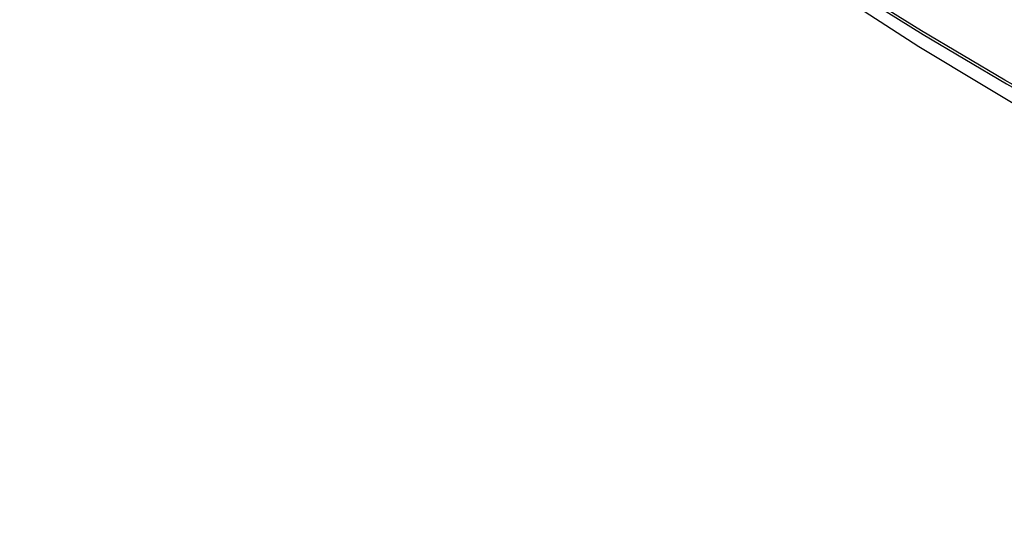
# Model space of a CAD drawing. Header units: inches. Extents: x 12 to 399, y 35 to 188.
# Tile 324 of 377: x 369.025 to 369.315, y 156.021 to 156.171. Entities that reach past the tile are written whole.
import ezdxf

# ---------------------------------------------------------------- set-up
doc = ezdxf.new("R2010")
doc.units = ezdxf.units.IN
doc.header["$MEASUREMENT"] = 0
doc.layers.add('Visible Edges(ANSI)', color=7, linetype='Continuous', lineweight=25)
doc.layers.add('Visible Tangent Edges(ANSI)', color=7, linetype='Continuous', lineweight=25)

msp = doc.modelspace()

# ---------------------------------------------------------------- linework, layer by layer
at = {"layer": 'Visible Edges(ANSI)', "flags": 128}
msp.add_lwpolyline([(369.02877, 156.37043), (369.06458, 156.3363), (369.10095, 156.30357), (369.13784, 156.27229), (369.1752, 156.24251), (369.21297, 156.21429), (369.25111, 156.18767), (369.28958, 156.16271), (369.32833, 156.13946), (369.36731, 156.11796), (369.40649, 156.09826), (369.44581, 156.08041), (369.48524, 156.06446), (369.52473, 156.05046), (369.56424, 156.03846), (369.60372, 156.02852), (369.64311, 156.02069)], dxfattribs=at)
at = {"layer": 'Visible Tangent Edges(ANSI)', "flags": 128}
for points in [[(369.02533, 156.37548), (369.04861, 156.3531), (369.07214, 156.33131), (369.0959, 156.31015), (369.11986, 156.28964), (369.144, 156.26981), (369.16827, 156.25067), (369.19267, 156.23226), (369.21715, 156.2146), (369.24169, 156.1977), (369.26625, 156.18159), (369.29081, 156.16627), (369.31536, 156.15175), (369.33991, 156.13803), (369.36445, 156.1251), (369.38897, 156.11299), (369.41343, 156.10169), (369.4378, 156.09123), (369.46206, 156.08161), (369.48621, 156.07285), (369.51023, 156.06493), (369.53409, 156.05788), (369.55778, 156.05169)], [(369.55641, 156.05335), (369.53283, 156.05946), (369.50906, 156.06644), (369.48514, 156.07428), (369.46109, 156.08297), (369.43691, 156.09252), (369.41262, 156.10292), (369.38824, 156.11416), (369.36379, 156.12623), (369.33932, 156.13911), (369.31483, 156.15279), (369.29034, 156.16728), (369.26584, 156.18256), (369.24133, 156.19865), (369.21684, 156.21554), (369.19242, 156.23318), (369.16808, 156.25158), (369.14386, 156.2707), (369.11978, 156.29052), (369.09589, 156.31102), (369.07219, 156.33216), (369.04873, 156.35392), (369.02552, 156.37628)]]:
    msp.add_lwpolyline(points, dxfattribs=at)

doc.saveas('drawing.dxf')
